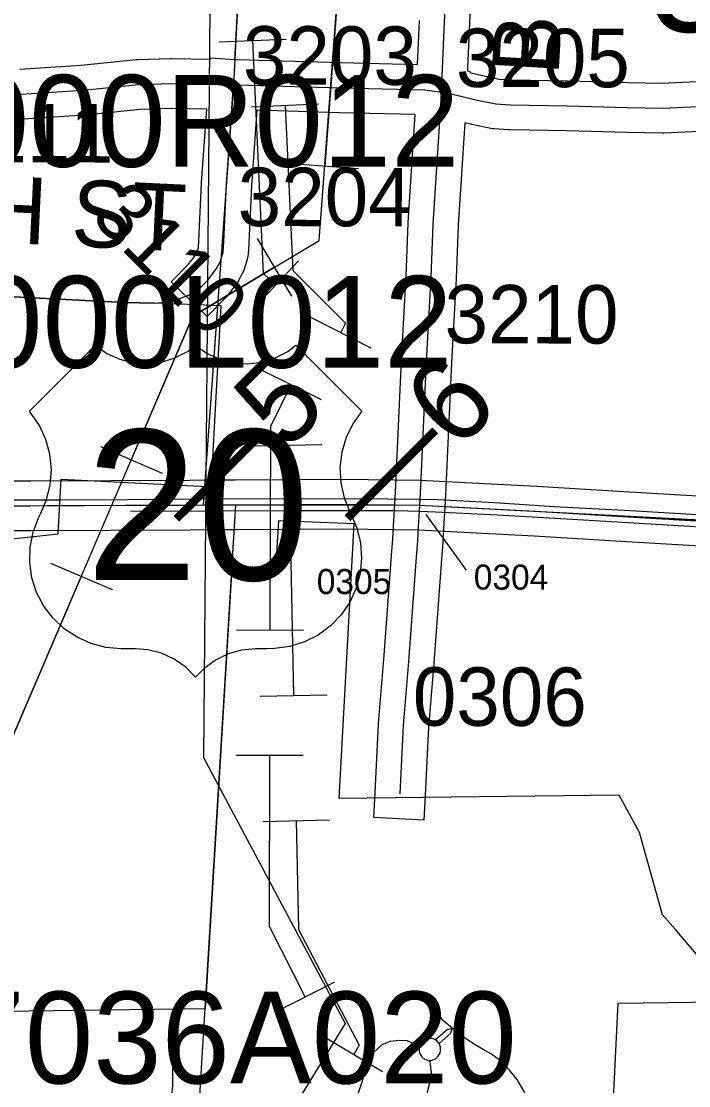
# Model space of a CAD drawing. Extents: x -157.2 to -99.3, y 12.2 to 46.2.
# Drawn here: x -143.828 to -143.029, y 34.467 to 35.742 of the extents above; entities that cross this region are included whole.
import ezdxf

# ---------------------------------------------------------------- set-up
doc = ezdxf.new("R2010")
doc.units = 0
for name, color, linetype in [('tdCoCityStreetMinor', 7, 'Continuous'), ('tdCoCorpBndry', 7, 'Continuous'), ('tdCoDivCarto', 7, 'Continuous'), ('tdCoPipe', 7, 'Continuous'), ('tdCoPipe1', 7, 'Continuous'), ('tdCoPipe2', 7, 'Continuous'), ('tdCoPriCL', 7, 'Continuous'), ('tdCoPriDiv', 7, 'Continuous'), ('tdCoSecRdNmbr', 7, 'Continuous'), ('tdCoSecRdTxt', 7, 'Continuous'), ('tdCoSecRteBand', 7, 'Continuous'), ('tdCoSecRteCL', 7, 'Continuous'), ('tdCoSectLine', 7, 'Continuous'), ('tdCoSectLinePart', 7, 'Continuous'), ('tdCoSectNmbr', 7, 'Continuous'), ('tdCoShieldUsRte', 7, 'Continuous'), ('tdCoStrucPriMaintName', 7, 'Continuous'), ('tdCoSurfAsphalt', 7, 'Continuous'), ('tdCoSurfGravel', 7, 'Continuous'), ('tdCoSurfGravelUnbanded', 7, 'Continuous'), ('tdCoTwpBndryShd', 7, 'Continuous'), ('tdStHwyPriRefPost1', 7, 'Continuous'), ('tdStHwyPriRefPost5', 7, 'Continuous')]:
    doc.layers.add(name, color=color, linetype=linetype)

msp = doc.modelspace()

# ---------------------------------------------------------------- linework, layer by layer
at = {"layer": 'tdCoCityStreetMinor'}
for points in [[(-143.2147, 34.3899), (-143.2141, 34.3985), (-143.2135, 34.4088), (-143.2141, 34.4232), (-143.217, 34.4368), (-143.2259, 34.4598), (-143.2345, 34.4744), (-143.2433, 34.4857), (-143.2528, 34.4955), (-143.265, 34.5049), (-143.2752, 34.5104), (-143.2847, 34.516), (-143.2963, 34.5233), (-143.3117, 34.5353), (-143.3227, 34.5448), (-143.3326, 34.557), (-143.3385, 34.5656)], [(-143.7502, 34.3426), (-143.7461, 34.3433), (-143.7316, 34.3466), (-143.7222, 34.351), (-143.7103, 34.3594), (-143.6983, 34.3739), (-143.6808, 34.3961), (-143.6764, 34.402), (-143.6653, 34.4167), (-143.6563, 34.4301), (-143.6518, 34.4398), (-143.6494, 34.447), (-143.6477, 34.4547), (-143.6466, 34.4667), (-143.6464, 34.5063), (-143.6453, 34.5268), (-143.6389, 34.5411)], [(-143.3117, 34.5353), (-143.3182, 34.5338), (-143.3321, 34.5217)], [(-143.3278, 34.5175), (-143.314, 34.5294), (-143.3117, 34.5353)], [(-143.5325, 34.2854), (-143.5073, 34.2919), (-143.4966, 34.3), (-143.4816, 34.3155), (-143.4686, 34.3343), (-143.4595, 34.3534), (-143.4494, 34.3809), (-143.4115, 34.4977), (-143.406, 34.507), (-143.3961, 34.5161), (-143.3859, 34.5203), (-143.3759, 34.5216), (-143.3665, 34.521), (-143.3553, 34.5161), (-143.351, 34.5144)], [(-143.3321, 34.5217), (-143.3328, 34.5221), (-143.3349, 34.5229), (-143.3371, 34.5233), (-143.3393, 34.5234), (-143.3416, 34.523), (-143.3437, 34.5223), (-143.3457, 34.5213), (-143.3475, 34.5199), (-143.349, 34.5182), (-143.3502, 34.5163), (-143.3511, 34.5143), (-143.3516, 34.5121), (-143.3517, 34.5098), (-143.3515, 34.5076), (-143.3508, 34.5054), (-143.3498, 34.5034), (-143.3485, 34.5016), (-143.3469, 34.5), (-143.345, 34.4987), (-143.343, 34.4978), (-143.3408, 34.4972), (-143.3386, 34.497)], [(-143.3386, 34.497), (-143.3363, 34.4974), (-143.3341, 34.4982), (-143.3321, 34.4993), (-143.3303, 34.5007), (-143.3288, 34.5024), (-143.3276, 34.5043), (-143.3267, 34.5065), (-143.3262, 34.5087), (-143.326, 34.511), (-143.3262, 34.5133), (-143.3269, 34.5155), (-143.3278, 34.5175)], [(-143.3278, 34.5175), (-143.3291, 34.5191), (-143.3305, 34.5205), (-143.3321, 34.5217)], [(-143.3414, 34.431), (-143.343, 34.4528), (-143.3406, 34.4645), (-143.3376, 34.4748), (-143.3367, 34.4828), (-143.3381, 34.4914), (-143.3386, 34.497)]]:
    msp.add_lwpolyline(points, dxfattribs=at)
at = {"layer": 'tdCoCorpBndry'}
for points in [[(-143.9605, 35.1089), (-143.7838, 35.128), (-143.7803, 35.1938), (-143.6054, 35.185), (-143.6005, 35.1835), (-143.5888, 35.4015), (-143.6687, 35.4047), (-143.7043, 35.4055), (-143.7669, 35.4087), (-143.9531, 35.418)], [(-143.1379, 34.0664), (-143.1135, 34.5657), (-142.9939, 34.5674), (-143.0062, 34.6084), (-143.0453, 34.6543), (-143.0605, 34.6717), (-143.0879, 34.7703), (-143.1122, 34.815), (-143.4474, 34.8111), (-143.4293, 35.1402), (-143.52, 35.1438), (-143.5239, 35.0781), (-143.5764, 35.0798), (-143.608, 34.5592), (-144.1211, 34.5524), (-144.2859, 34.5502), (-144.3565, 34.3415)]]:
    msp.add_lwpolyline(points, dxfattribs=at)
at = {"layer": 'tdCoDivCarto'}
for points in [[(-143.8162, 35.1684), (-143.923, 35.1684), (-143.9943, 35.1713)], [(-143.8162, 35.1684), (-143.923, 35.1684), (-143.9943, 35.1713)], [(-143.8149, 35.1684), (-143.8162, 35.1684)], [(-143.8149, 35.1684), (-143.8162, 35.1684)], [(-143.7013, 35.1691), (-143.8061, 35.1684), (-143.8149, 35.1684)], [(-143.7812, 35.1685), (-143.8061, 35.1684), (-143.8149, 35.1684)], [(-143.7013, 35.1691), (-143.7812, 35.1685)], [(-142.9262, 35.1454), (-143.0988, 35.1558), (-143.19, 35.1607), (-143.2616, 35.1652), (-143.3294, 35.1689), (-143.3505, 35.1692), (-143.4288, 35.1703), (-143.6255, 35.1696), (-143.7013, 35.1691)], [(-142.9262, 35.1454), (-143.0988, 35.1558), (-143.19, 35.1607), (-143.2616, 35.1652), (-143.3294, 35.1689), (-143.3505, 35.1692), (-143.4288, 35.1703), (-143.6255, 35.1696), (-143.7013, 35.1691)], [(-143.6972, 35.1552), (-143.493, 35.1562), (-143.3791, 35.1562), (-143.3512, 35.1553), (-143.332, 35.1547), (-143.2573, 35.1508), (-143.148, 35.1444), (-142.968, 35.1338)], [(-143.6972, 35.1552), (-143.493, 35.1562), (-143.3791, 35.1562), (-143.3512, 35.1553), (-143.332, 35.1547), (-143.2573, 35.1508), (-143.148, 35.1444), (-142.968, 35.1338)]]:
    msp.add_lwpolyline(points, dxfattribs=at)
at = {"layer": 'tdCoPipe'}
for p, q in [((-143.5048, 35.5719), (-143.4244, 35.5659)), ((-143.5457, 35.4821), (-143.5044, 35.4131)), ((-143.7333, 35.2328), (-143.6593, 35.201)), ((-143.7932, 35.0931), (-143.7193, 35.0614))]:
    msp.add_line(p, q, dxfattribs=at)
for points in [[(-143.6986, 32.0013), (-143.8537, 32.158), (-143.9767, 32.8002), (-143.9699, 34.5789), (-143.6225, 35.3891), (-143.4712, 35.4798), (-143.4387, 35.9175), (-143.2567, 36.1488), (-143.2877, 36.7262), (-143.1986, 37.3614), (-143.4614, 37.5316), (-143.9241, 37.9577), (-144.2011, 38.3657), (-144.4708, 38.931)], [(-144.5317, 38.1832), (-143.5928, 36.8918), (-143.6099, 34.8602), (-143.4402, 34.5415), (-143.5694, 34.3304), (-143.5634, 33.7239), (-143.4667, 33.4993), (-143.5656, 33.4168), (-143.4755, 33.1706), (-143.455, 32.2186), (-143.5122, 31.3968), (-143.6938, 30.9939), (-143.6811, 29.9265), (-143.7347, 27.6406), (-143.7362, 26.8708), (-143.9217, 26.7732), (-143.8183, 26.5085), (-143.8116, 26.1034), (-144.0839, 25.9289), (-143.0557, 24.1836)], [(-143.4423, 35.8691), (-143.4646, 35.5689)], [(-143.525, 35.4476), (-143.6225, 35.3891), (-143.6963, 35.2169)], [(-143.7562, 35.0772), (-143.8748, 34.8005)]]:
    msp.add_lwpolyline(points, dxfattribs=at)
at = {"layer": 'tdCoPipe1'}
for p, q in [((-143.5522, 35.6397), (-143.4721, 35.6435)), ((-143.4811, 35.3875), (-143.4097, 35.3511)), ((-143.5481, 35.2336), (-143.468, 35.2353)), ((-143.542, 34.9337), (-143.4618, 34.9354)), ((-143.5389, 34.7837), (-143.4588, 34.7854)), ((-143.4644, 34.5249), (-143.3955, 34.4839))]:
    msp.add_line(p, q, dxfattribs=at)
for points in [[(-143.5122, 35.6416), (-143.5028, 35.4437), (-143.4397, 35.3805), (-143.4454, 35.3693)], [(-143.5081, 35.2345), (-143.5019, 34.9345)], [(-143.4988, 34.7846), (-143.4962, 34.6539), (-143.4233, 34.5154), (-143.4299, 34.5044)]]:
    msp.add_lwpolyline(points, dxfattribs=at)
at = {"layer": 'tdCoPipe2'}
for p, q in [((-143.591, 35.7176), (-143.5109, 35.7211)), ((-143.5508, 35.397), (-143.496, 35.4554)), ((-143.5409, 35.3248), (-143.469, 35.2893)), ((-143.5705, 35.013), (-143.4903, 35.0128)), ((-143.5708, 34.863), (-143.4906, 34.8628)), ((-143.5241, 34.555), (-143.4525, 34.5912))]:
    msp.add_line(p, q, dxfattribs=at)
for points in [[(-143.551, 35.7193), (-143.5385, 35.4404), (-143.5234, 35.4262)], [(-143.5049, 35.307), (-143.5298, 35.2567), (-143.5304, 35.0129)], [(-143.5307, 34.8629), (-143.5312, 34.6581), (-143.4883, 34.5731)]]:
    msp.add_lwpolyline(points, dxfattribs=at)
at = {"layer": 'tdCoPriCL'}
msp.add_lwpolyline([(-143.891, 35.1616), (-143.8164, 35.1617), (-143.6885, 35.1624), (-143.6261, 35.1627), (-143.6078, 35.1628), (-143.606, 35.1628), (-143.5717, 35.1631), (-143.4439, 35.1637), (-143.3512, 35.1624), (-143.2124, 35.1553), (-143.1084, 35.1491), (-142.9455, 35.1393)], dxfattribs=at)
at = {"layer": 'tdCoPriDiv'}
for points in [[(-143.8908, 35.1916), (-143.8165, 35.1917), (-143.6263, 35.1927), (-143.608, 35.1928), (-143.6062, 35.1928), (-143.5719, 35.1931), (-143.4437, 35.1937), (-143.3503, 35.1924), (-143.2107, 35.1853), (-143.1066, 35.179), (-142.9439, 35.1693)], [(-142.9472, 35.1093), (-143.1102, 35.1191), (-143.214, 35.1254), (-143.3522, 35.1324), (-143.444, 35.1337), (-143.5715, 35.1331), (-143.6059, 35.1328), (-143.626, 35.1327), (-143.8163, 35.1317), (-143.8912, 35.1316)]]:
    msp.add_lwpolyline(points, dxfattribs=at)
at = {"layer": 'tdCoSecRdNmbr'}
msp.add_line((-143.2951, 35.0846), (-143.3432, 35.1515), dxfattribs=at)
at = {"layer": 'tdCoSecRteBand'}
for points in [[(-143.2888, 35.7918), (-143.2912, 35.7404), (-143.2938, 35.6859), (-143.2939, 35.6828), (-143.2909, 35.6823), (-143.2911, 35.681), (-143.2757, 35.6773), (-143.2557, 35.6731), (-143.2412, 35.6721), (-143.1735, 35.6709), (-143.1733, 35.6709), (-143.1732, 35.6709), (-143.1017, 35.6689), (-143.0606, 35.6684), (-143.0202, 35.6703)], [(-143.8296, 35.6849), (-143.7565, 35.6898), (-143.6904, 35.6964), (-143.6894, 35.6965), (-143.6884, 35.6965), (-143.6492, 35.6977), (-143.6485, 35.6978), (-143.6478, 35.6978), (-143.6031, 35.697), (-143.6031, 35.697), (-143.6016, 35.697), (-143.6015, 35.6985), (-143.5723, 35.6964), (-143.5549, 35.696), (-143.5548, 35.696), (-143.5548, 35.696), (-143.5431, 35.6958), (-143.5431, 35.6957), (-143.4452, 35.6928), (-143.3536, 35.6906), (-143.3512, 35.7432)], [(-143.0165, 35.6104), (-143.0587, 35.6084), (-143.0596, 35.6084), (-143.0604, 35.6084), (-143.1026, 35.6089), (-143.1028, 35.6089), (-143.1031, 35.6089), (-143.1747, 35.6109), (-143.2431, 35.6121), (-143.2439, 35.6121), (-143.2447, 35.6122), (-143.262, 35.6134), (-143.264, 35.6136), (-143.266, 35.614), (-143.2884, 35.6187), (-143.2889, 35.6188), (-143.2894, 35.6189), (-143.2971, 35.6208), (-143.2994, 35.5838), (-143.2994, 35.5838), (-143.2994, 35.5837), (-143.305, 35.4979), (-143.3072, 35.4345), (-143.3073, 35.4341), (-143.3073, 35.4338), (-143.3129, 35.3334), (-143.3196, 35.1836), (-143.3196, 35.1834), (-143.3196, 35.1832), (-143.3205, 35.1675), (-143.3213, 35.1537), (-143.3224, 35.1346), (-143.3224, 35.1345), (-143.3224, 35.1343), (-143.3235, 35.1181), (-143.3248, 35.098), (-143.3248, 35.098), (-143.3249, 35.0979), (-143.3339, 34.9732), (-143.334, 34.973), (-143.334, 34.9728), (-143.3403, 34.8966), (-143.3445, 34.815), (-143.346, 34.785), (-143.406, 34.7881), (-143.4044, 34.8181), (-143.4002, 34.9002), (-143.4002, 34.9007), (-143.4002, 34.9011), (-143.3938, 34.9777), (-143.3847, 35.1022), (-143.3833, 35.1222), (-143.3823, 35.1382), (-143.3812, 35.157), (-143.3804, 35.1709), (-143.3796, 35.1864), (-143.3729, 35.3362), (-143.3729, 35.3364), (-143.3729, 35.3366), (-143.3672, 35.4369), (-143.365, 35.5004), (-143.365, 35.5009), (-143.3649, 35.5013), (-143.3593, 35.5876), (-143.3566, 35.6306), (-143.4468, 35.6328), (-143.4468, 35.6328), (-143.4469, 35.6328), (-143.5459, 35.6357), (-143.5525, 35.5453), (-143.5554, 35.4767), (-143.5554, 35.4761), (-143.5555, 35.4755), (-143.5565, 35.4634), (-143.5567, 35.4604), (-143.5576, 35.4574), (-143.5608, 35.4465), (-143.5617, 35.4437), (-143.563, 35.441), (-143.5677, 35.4322), (-143.5687, 35.4303), (-143.5699, 35.4286), (-143.5744, 35.4225), (-143.5747, 35.422), (-143.575, 35.4216), (-143.5809, 35.414), (-143.5819, 35.4127), (-143.583, 35.4115), (-143.5844, 35.4101), (-143.6053, 35.3885), (-143.6484, 35.4302), (-143.6276, 35.4517), (-143.6273, 35.452), (-143.6227, 35.4579), (-143.6198, 35.462), (-143.6175, 35.4664), (-143.616, 35.4714), (-143.6153, 35.4798), (-143.6124, 35.5483), (-143.6124, 35.5487), (-143.6124, 35.5492), (-143.606, 35.6371), (-143.648, 35.6378), (-143.6855, 35.6366), (-143.7511, 35.63), (-143.7516, 35.63), (-143.752, 35.6299), (-143.826, 35.625), (-143.8265, 35.625), (-143.8269, 35.625), (-143.9105, 35.6218)]]:
    msp.add_lwpolyline(points, dxfattribs=at)
at = {"layer": 'tdCoSecRteCL'}
for points in [[(-143.3251, 35.6573), (-143.3212, 35.7418), (-143.3187, 35.7933), (-143.3123, 35.9124), (-143.3103, 35.9618), (-143.3081, 36.0247), (-143.3062, 36.0535), (-143.3022, 36.0977), (-143.2963, 36.1563), (-143.2933, 36.2002), (-143.2923, 36.2523), (-143.2909, 36.3068), (-143.2884, 36.3521), (-143.2862, 36.3778), (-143.2857, 36.3923), (-143.2854, 36.414), (-143.2835, 36.4439), (-143.2832, 36.49), (-143.282, 36.5344), (-143.2789, 36.6023)], [(-144.3686, 35.6803), (-144.3306, 35.6789), (-144.302, 35.6776), (-144.286, 35.6764), (-144.2756, 35.6752), (-144.2693, 35.6743), (-144.2648, 35.6737), (-144.2436, 35.6708), (-144.2308, 35.6693), (-144.216, 35.6676), (-144.1984, 35.6659), (-144.1543, 35.6607), (-144.1284, 35.6575), (-144.0635, 35.653), (-144.0325, 35.652), (-143.9706, 35.6515), (-143.9645, 35.6515), (-143.9116, 35.6517), (-143.828, 35.6549), (-143.754, 35.6599), (-143.6875, 35.6665), (-143.6482, 35.6678), (-143.6021, 35.667), (-143.5738, 35.6664)], [(-144.0876, 35.4239), (-144.067, 35.4232), (-144.0234, 35.4212), (-144.0232, 35.4212), (-143.9531, 35.418), (-143.7669, 35.4087), (-143.7043, 35.4055), (-143.6687, 35.4047), (-143.6569, 35.4057), (-143.6483, 35.4074), (-143.6396, 35.4097), (-143.6308, 35.4131), (-143.6216, 35.4171), (-143.6115, 35.4252), (-143.6066, 35.4303), (-143.606, 35.4309), (-143.6046, 35.4323), (-143.5987, 35.44), (-143.5943, 35.4462), (-143.5896, 35.455), (-143.5864, 35.4659), (-143.5854, 35.478), (-143.5824, 35.547), (-143.5738, 35.6664)], [(-143.5738, 35.6664), (-143.5555, 35.666), (-143.446, 35.6628), (-143.3449, 35.6604), (-143.3251, 35.6573)], [(-143.3745, 34.8165), (-143.3703, 34.8986), (-143.3639, 34.9753), (-143.3548, 35.1001), (-143.3534, 35.1202), (-143.3523, 35.1363), (-143.3512, 35.1553), (-143.3505, 35.1692), (-143.3496, 35.1849), (-143.3429, 35.3349), (-143.3372, 35.4355), (-143.335, 35.4994), (-143.3293, 35.5857), (-143.3259, 35.6409), (-143.3251, 35.6573)], [(-143.3251, 35.6573), (-143.3248, 35.6572), (-143.3116, 35.6552), (-143.2823, 35.648), (-143.2598, 35.6433), (-143.2426, 35.6421), (-143.174, 35.6409), (-143.1023, 35.6389), (-143.0601, 35.6384), (-143.0179, 35.6404), (-142.9834, 35.6441), (-142.9444, 35.6478), (-142.8988, 35.6468)]]:
    msp.add_lwpolyline(points, dxfattribs=at)
at = {"layer": 'tdCoSectLine'}
for points in [[(-143.5489, 36.151), (-143.5741, 35.6664), (-143.6103, 35.1628)], [(-144.5981, 35.2067), (-144.0659, 35.1684), (-143.891, 35.1616), (-143.6103, 35.1628)], [(-143.5717, 35.1631), (-143.6382, 34.0679)], [(-143.6103, 35.1628), (-143.5717, 35.1631)], [(-143.5717, 35.1631), (-143.3512, 35.1624), (-142.6022, 35.1233)]]:
    msp.add_lwpolyline(points, dxfattribs=at)
at = {"layer": 'tdCoSectLinePart'}
for points in [[(-143.5489, 36.151), (-143.5726, 35.6959)], [(-143.5931, 35.4019), (-143.6103, 35.1628)], [(-144.4057, 35.1929), (-144.0659, 35.1684), (-143.891, 35.1616), (-143.6103, 35.1628)], [(-143.6103, 35.1628), (-143.5717, 35.1631)], [(-143.5717, 35.1631), (-143.5768, 35.0798)], [(-143.5717, 35.1631), (-143.3814, 35.1625)], [(-143.3214, 35.1608), (-142.8285, 35.1351)]]:
    msp.add_lwpolyline(points, dxfattribs=at)
at = {"layer": 'tdCoShieldUsRte'}
msp.add_lwpolyline([(-143.8182, 35.2752), (-143.7393, 35.3541), (-143.7255, 35.3443), (-143.7101, 35.3373), (-143.6937, 35.3331), (-143.6769, 35.332), (-143.6601, 35.334), (-143.644, 35.339), (-143.629, 35.3468), (-143.6193, 35.3541), (-143.6055, 35.3443), (-143.5901, 35.3373), (-143.5737, 35.3331), (-143.5569, 35.332), (-143.5401, 35.334), (-143.5239, 35.339), (-143.509, 35.3468), (-143.4993, 35.3541), (-143.4204, 35.2752), (-143.4311, 35.2602), (-143.4392, 35.2437), (-143.4443, 35.226), (-143.4465, 35.2078), (-143.4456, 35.1894), (-143.4416, 35.1714), (-143.4347, 35.1544), (-143.4262, 35.1353), (-143.4218, 35.1174), (-143.4205, 35.0991), (-143.4222, 35.0808), (-143.427, 35.063), (-143.4347, 35.0463), (-143.4451, 35.0311), (-143.4578, 35.0178), (-143.4726, 35.0069), (-143.4891, 34.9986), (-143.5066, 34.9932), (-143.5249, 34.9907), (-143.534, 34.9906), (-143.5474, 34.9906), (-143.5642, 34.989), (-143.5805, 34.9845), (-143.5956, 34.977), (-143.6092, 34.9669), (-143.6193, 34.9563), (-143.6311, 34.9684), (-143.6449, 34.9782), (-143.6602, 34.9852), (-143.6766, 34.9894), (-143.6912, 34.9906), (-143.7084, 34.9906), (-143.7267, 34.9921), (-143.7445, 34.9967), (-143.7613, 35.0042), (-143.7766, 35.0144), (-143.79, 35.027), (-143.8011, 35.0417), (-143.8096, 35.058), (-143.8153, 35.0755), (-143.8179, 35.0938), (-143.8174, 35.1122), (-143.8139, 35.1302), (-143.8075, 35.1474), (-143.805, 35.1522), (-143.7977, 35.1691), (-143.7933, 35.187), (-143.792, 35.2053), (-143.7938, 35.2236), (-143.7985, 35.2414), (-143.8062, 35.2581)], close=True, dxfattribs=at)
at = {"layer": 'tdCoSurfAsphalt'}
for points in [[(-143.3512, 35.1553), (-143.3505, 35.1692), (-143.3496, 35.1849), (-143.3429, 35.3349), (-143.3372, 35.4355), (-143.335, 35.4994), (-143.3293, 35.5857), (-143.3259, 35.6409), (-143.3251, 35.6573), (-143.3212, 35.7418), (-143.3187, 35.7933)], [(-144.2693, 35.6743), (-144.2648, 35.6737), (-144.2436, 35.6708), (-144.2308, 35.6693), (-144.216, 35.6676), (-144.1984, 35.6659), (-144.1543, 35.6607), (-144.1284, 35.6575), (-144.0635, 35.653), (-144.0325, 35.652), (-143.9706, 35.6515), (-143.9645, 35.6515), (-143.9116, 35.6517), (-143.828, 35.6549), (-143.754, 35.6599), (-143.6875, 35.6665), (-143.6482, 35.6678), (-143.6021, 35.667), (-143.5738, 35.6664)], [(-143.5738, 35.6664), (-143.5555, 35.666), (-143.446, 35.6628), (-143.3449, 35.6604), (-143.3251, 35.6573), (-143.3248, 35.6572)]]:
    msp.add_lwpolyline(points, dxfattribs=at)
at = {"layer": 'tdCoSurfGravel'}
for points in [[(-143.606, 35.4309), (-143.6046, 35.4323), (-143.5987, 35.44), (-143.5943, 35.4462), (-143.5896, 35.455), (-143.5864, 35.4659), (-143.5854, 35.478), (-143.5824, 35.547), (-143.5738, 35.6664)], [(-143.3248, 35.6572), (-143.3116, 35.6552), (-143.2823, 35.648), (-143.2598, 35.6433), (-143.2426, 35.6421), (-143.174, 35.6409), (-143.1023, 35.6389), (-143.0601, 35.6384), (-143.0179, 35.6404), (-142.9834, 35.6441), (-142.9444, 35.6478), (-142.8988, 35.6468)], [(-143.3745, 34.8165), (-143.3703, 34.8986), (-143.3639, 34.9753), (-143.3548, 35.1001), (-143.3534, 35.1202), (-143.3523, 35.1363), (-143.3512, 35.1553)]]:
    msp.add_lwpolyline(points, dxfattribs=at)
at = {"layer": 'tdCoSurfGravelUnbanded'}
msp.add_line((-143.6066, 35.4303), (-143.606, 35.4309), dxfattribs=at)
for points in [[(-144.0232, 35.4212), (-143.9531, 35.418), (-143.7669, 35.4087), (-143.7043, 35.4055), (-143.6687, 35.4047)], [(-143.6687, 35.4047), (-143.6569, 35.4057), (-143.6483, 35.4074), (-143.6396, 35.4097), (-143.6308, 35.4131), (-143.6216, 35.4171), (-143.6115, 35.4252), (-143.6066, 35.4303)]]:
    msp.add_lwpolyline(points, dxfattribs=at)
at = {"layer": 'tdCoTwpBndryShd'}
msp.add_lwpolyline([(-147.4022, 35.3159), (-146.6462, 35.2847), (-146.5219, 35.2777), (-145.6295, 35.2357), (-145.6101, 35.2359), (-144.6409, 35.2095), (-144.5981, 35.2067), (-144.0659, 35.1684), (-143.891, 35.1616), (-143.6103, 35.1628), (-143.5717, 35.1631), (-143.3512, 35.1624), (-142.6022, 35.1233), (-142.5849, 35.1225), (-141.6061, 35.08), (-141.5855, 35.079), (-140.6073, 35.0425)], dxfattribs=at)

# ---------------------------------------------------------------- texts
at = {"layer": 'tdCoSecRdNmbr'}
for s, height, rotation, p in [('3203', 0.07, 359.8905, (-143.5627, 35.6665)), ('3205', 0.07, 359.8907, (-143.3077, 35.6637)), ('3111', 0.07, 359.8902, (-143.9257, 35.5735)), ('3204', 0.07, 359.8905, (-143.5689, 35.497)), ('3110', 0.07, 314.8898, (-143.7472, 35.5076)), ('3210', 0.07, 359.8907, (-143.3213, 35.3565)), ('0304', 0.03, 359.8897, (-143.2863, 35.0614)), ('0305', 0.03, 359.8897, (-143.4743, 35.0561)), ('0306', 0.07, 359.891, (-143.3593, 34.8983))]:
    msp.add_text(s, height=height, rotation=rotation, dxfattribs=at).set_placement(p)
at = {"layer": 'tdCoSecRdTxt'}
for s, rotation, p in [('BUCHANAN AVE', 86.5501, (-143.1849, 35.6767)), ('158TH ST', 357.248, (-144.1197, 35.4899))]:
    msp.add_text(s, height=0.08, rotation=rotation, dxfattribs=at).set_placement(p)
at = {"layer": 'tdCoSectNmbr'}
msp.add_text('32', height=0.13, rotation=359.8908, dxfattribs=at).set_placement((-143.0764, 35.7298))
at = {"layer": 'tdCoShieldUsRte'}
msp.add_text('20', height=0.18, dxfattribs=at).set_placement((-143.7507, 35.0728))
at = {"layer": 'tdCoStrucPriMaintName'}
for s, p in [('97000R012', (-144.0641, 35.568)), ('97000L012', (-144.048, 35.3272)), ('97036A020', (-143.9873, 34.4696))]:
    msp.add_text(s, height=0.11, dxfattribs=at).set_placement(p)
at = {"layer": 'tdStHwyPriRefPost1'}
for s, p in [('‒‒5', (-143.6162, 35.1201)), ('‒‒6', (-143.4114, 35.1209))]:
    msp.add_text(s, height=0.1, rotation=45, dxfattribs=at).set_placement(p)
at = {"layer": 'tdStHwyPriRefPost5'}
msp.add_text('‒‒5', height=0.1, rotation=45, dxfattribs=at).set_placement((-143.6162, 35.1201))

doc.saveas('drawing.dxf')
